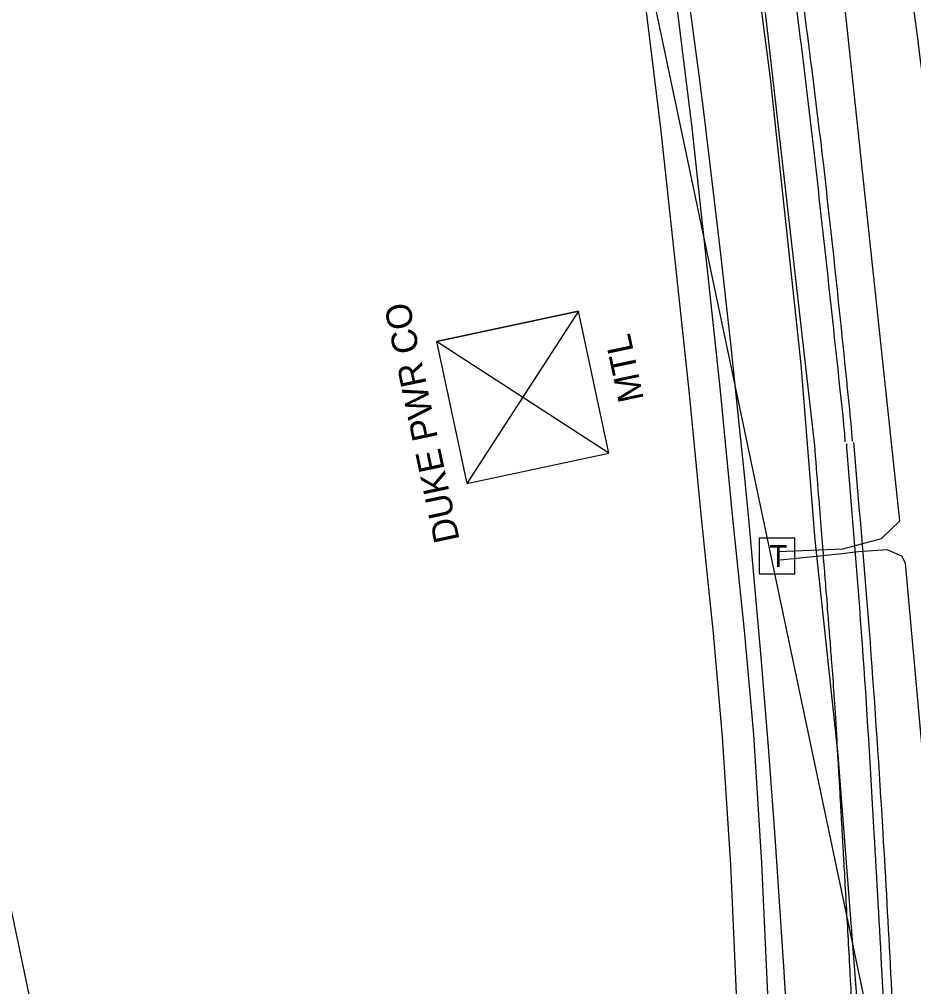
# Model space of a CAD drawing. Extents: x 1614611 to 1617571, y 898867 to 905462.
# Drawn here: x 1616534.6 to 1616674.8, y 902348.4 to 902500.2 of the extents above; entities that cross this region are included whole.
import ezdxf

# ---------------------------------------------------------------- set-up
doc = ezdxf.new("R2010")
doc.units = 0
for name, color, linetype in [('Exist Boundary Watershed Impervious C 09', 7, 'Continuous'), ('Exist Utilities Gas UG Line SUE LOS B', 7, 'Continuous'), ('Exist Utilities Power Tower Text', 7, 'Continuous'), ('Exist Utilities Telephone Pedestal CELL', 7, 'Continuous'), ('Exist Utilities Telephone UG Cable SUE LOS B', 7, 'Continuous'), ('Exist Utilities Telephone UG FO SUE LOS C', 7, 'Continuous'), ('Prop Drainage Structure Drop Inlet In Approach Slab 840 13 CELL', 7, 'Continuous'), ('Prop Earthen Structure Head Ditch Label', 7, 'Continuous'), ('Raster_Level_2', 7, 'Continuous'), ('Scratch_Level_1', 7, 'Continuous'), ('Scratch_Level_9', 7, 'Continuous')]:
    doc.layers.add(name, color=color, linetype=linetype)

# ---------------------------------------------------------------- blocks, each defined once
blk = doc.blocks.new('EXIST UTILITIES TELEPHONE PEDESTAL')
at = {"layer": 'Exist Utilities Telephone Pedestal CELL'}
blk.add_line((0, 0), (0, 0), dxfattribs=at)
blk.add_lwpolyline([(-0.0545, -0.0565), (0.0574, -0.0565), (0.0574, 0.0554), (-0.0545, 0.0554), (-0.0545, -0.0565)], dxfattribs=at)
blk.add_text('T', height=0.0684, dxfattribs=at).set_placement((-0.0226, -0.0343))

msp = doc.modelspace()

# ---------------------------------------------------------------- linework, layer by layer
at = {"layer": 'Exist Boundary Watershed Impervious C 09'}
for p, q in [((1616665.2, 902434.04), (1616665.13, 902435.43)), ((1616665.45, 902433.28), (1616665.41, 902433.83))]:
    msp.add_line(p, q, dxfattribs=at)
for points in [[(1616665.13, 902435.43), (1616660.48, 902479.08), (1616654.89, 902521.26), (1616648.51, 902561.33), (1616641.12, 902603.28), (1616634.46, 902638.28), (1616625.9, 902680.69), (1616616.67, 902721.99), (1616606.86, 902763.22), (1616596.71, 902801.99), (1616585.45, 902842.18), (1616573.19, 902881.5), (1616565.19, 902906.61), (1616557.25, 902931.31), (1616544.89, 902968.22), (1616530.94, 903009.35), (1616518.06, 903047.65)], [(1616657.03, 901931.53), (1616661.72, 901975.47), (1616665.32, 902018.62), (1616668.31, 902062.36), (1616670.59, 902105.52), (1616672.4, 902149.47), (1616673.48, 902193.66), (1616673.75, 902239.27), (1616673.47, 902282.77), (1616672.23, 902328.42), (1616670.01, 902372.56), (1616668.01, 902402.36), (1616665.45, 902433.28)]]:
    msp.add_spline(points, degree=3, dxfattribs=at)
at = {"layer": 'Exist Utilities Gas UG Line SUE LOS B'}
msp.add_lwpolyline([(1616661.01, 902037.25), (1616663.33, 902064.4), (1616667.18, 902120.35), (1616669.8, 902175.63), (1616670.18, 902203.89), (1616670, 902252.83), (1616667.06, 902308.42), (1616666.18, 902342.89), (1616662.96, 902384.82), (1616659.36, 902418.53), (1616657.17, 902446.04), (1616652.37, 902490.94), (1616648.49, 902520.82), (1616640.31, 902575.63), (1616630.24, 902629.08), (1616624.64, 902659), (1616610.54, 902718.34), (1616603.5, 902747.83), (1616594.95, 902779.96), (1616588.83, 902805.4), (1616574.94, 902856.71), (1616560.06, 902902.39)], dxfattribs=at)
at = {"layer": 'Exist Utilities Telephone UG Cable SUE LOS B'}
for points in [[(1616653.58, 902416.71), (1616663.67, 902417.14), (1616669.74, 902418.75), (1616672.64, 902421.54), (1616661.03, 902530.35), (1616645.59, 902619.16), (1616624.26, 902721.72), (1616610.21, 902784.31), (1616604.98, 902794.39), (1616600.3, 902799.85), (1616600.03, 902805.22), (1616598.01, 902825.81), (1616571.3, 902910.94), (1616549.08, 902977.64), (1616515.65, 903076.73), (1616483.43, 903168.54), (1616464.03, 903218.81), (1616463.64, 903219.2), (1616462.93, 903219.33), (1616457.94, 903217.72), (1616449, 903216.46)], [(1616656.18, 902051.21), (1616671.87, 902049.35), (1616673.37, 902060.47), (1616677.62, 902099.17), (1616679.56, 902131), (1616682.04, 902274.91), (1616677.66, 902369.06), (1616673.54, 902414.87), (1616672.97, 902415.98), (1616670.64, 902416.97), (1616666.17, 902416.66), (1616663.13, 902416.28), (1616653.85, 902415.38)]]:
    msp.add_lwpolyline(points, dxfattribs=at)
at = {"layer": 'Exist Utilities Telephone UG FO SUE LOS C'}
msp.add_line((1616659.31, 902433.27), (1616651.55, 902501.26), dxfattribs=at)
msp.add_lwpolyline([(1616659.35, 902432.63), (1616659.35, 902432.66), (1616659.31, 902433.27)], dxfattribs=at)
msp.add_open_spline([(1616668.03, 902230.68), (1616668.04, 902232.84), (1616668.05, 902235.01), (1616668.07, 902237.83), (1616668.07, 902238.48), (1616668.08, 902239.46), (1616668.08, 902239.79), (1616668.09, 902240.44), (1616668.09, 902242.07), (1616668.1, 902243.71), (1616668.15, 902255.45), (1616668.12, 902265.88), (1616667.91, 902277.58), (1616667.89, 902278.89), (1616667.85, 902280.84), (1616667.83, 902281.57), (1616667.81, 902282.3), (1616667.81, 902282.46), (1616667.81, 902282.54), (1616667.8, 902282.79), (1616667.79, 902283.27), (1616667.71, 902286.37), (1616667.62, 902289.3), (1616667.38, 902297.11), (1616667.18, 902302.32), (1616666.74, 902312.74), (1616666.5, 902317.96), (1616666.19, 902324.47), (1616666.12, 902325.78), (1616666.04, 902327.41), (1616666.02, 902327.73), (1616666, 902328.22), (1616665.99, 902328.39), (1616665.97, 902328.71), (1616665.93, 902329.53), (1616665.76, 902332.96), (1616665.59, 902336.22), (1616664.92, 902349.27), (1616664.36, 902359.7), (1616663.72, 902370.79), (1616663.68, 902371.48), (1616663.64, 902372.17), (1616663.64, 902372.25), (1616663.64, 902372.29), (1616663.63, 902372.42), (1616663.62, 902372.66), (1616663.58, 902373.23), (1616663.56, 902373.73), (1616663.46, 902375.36), (1616663.39, 902376.67), (1616663.17, 902380.58), (1616663.02, 902383.19), (1616662.55, 902391), (1616662.22, 902396.19), (1616661.81, 902401.43), (1616661.8, 902401.55), (1616661.79, 902401.68), (1616661.79, 902401.76), (1616661.78, 902401.8), (1616661.77, 902402), (1616661.73, 902402.49), (1616661.64, 902403.63), (1616661.46, 902405.91), (1616661.1, 902410.47), (1616660.38, 902419.6), (1616659.76, 902427.42), (1616659.35, 902432.63)], degree=3, dxfattribs=at)
at = {"layer": 'Prop Drainage Structure Drop Inlet In Approach Slab 840 13 CELL'}
msp.add_lwpolyline([(1616627, 902432.12), (1616622.27, 902454.39), (1616599.99, 902449.66), (1616604.72, 902427.39), (1616627, 902432.12), (1616599.99, 902449.66), (1616622.27, 902454.39), (1616604.72, 902427.39)], dxfattribs=at)
at = {"layer": 'Prop Earthen Structure Head Ditch Label'}
for p, q in [((1616010.65, 905462.23), (1616993.32, 900797.76)), ((1615887.44, 905426.15), (1616864.55, 900788.06))]:
    msp.add_line(p, q, dxfattribs=at)
msp.add_arc((1614538.44, 902221.24), 2120, 353.93806, 18.41557, dxfattribs=at)
at = {"layer": 'Raster_Level_2'}
msp.add_arc((1615052.19, 902285.31), 1637.02, 2.98333, 9.05, dxfattribs=at)
at = {"layer": 'Scratch_Level_1'}
for points in [[(1616650.36, 902213.15), (1616650.27, 902239.23), (1616650.02, 902264.88), (1616649.44, 902290.16), (1616648.51, 902316.11), (1616647.25, 902342.52), (1616646.14, 902367.57), (1616644.85, 902387.63), (1616643.4, 902403.89), (1616641.55, 902422), (1616639.65, 902441.45), (1616637.53, 902461.4), (1616635.2, 902482.65), (1616632, 902508.68)], [(1616655.16, 902213.08), (1616655.16, 902239.25), (1616654.9, 902264.94), (1616654.33, 902290.29), (1616653.39, 902316.3), (1616652.13, 902342.73), (1616651.02, 902367.82), (1616649.72, 902387.98), (1616648.26, 902404.34), (1616646.41, 902422.47), (1616644.51, 902441.92), (1616642.39, 902461.9), (1616640.05, 902483.2), (1616636.84, 902509.29)]]:
    msp.add_lwpolyline(points, dxfattribs=at)
at = {"layer": 'Scratch_Level_9'}
for p, q in [((1616664.06, 902433.91), (1616664.02, 902435.24)), ((1616664.33, 902433.03), (1616664.3, 902433.61))]:
    msp.add_line(p, q, dxfattribs=at)
for points in [[(1616664.02, 902435.24), (1616659.23, 902479.02), (1616653.86, 902521.19), (1616647.48, 902561.19), (1616640.05, 902603.13), (1616633.52, 902638.17), (1616624.95, 902680.56), (1616615.82, 902721.84), (1616606.01, 902763.05), (1616595.75, 902801.7), (1616584.26, 902841.93), (1616572.3, 902881.24), (1616564.26, 902906.37), (1616556.43, 902931.12), (1616543.99, 902967.9), (1616530.08, 903008.97), (1616517.05, 903047.39)], [(1616607.54, 902891.47), (1616619.8, 902851.65), (1616630.95, 902811.11), (1616641.26, 902771.18), (1616651.06, 902730.14), (1616660.51, 902687.43), (1616669.23, 902644.79), (1616673.27, 902623.83), (1616676.02, 902609.12), (1616683.43, 902567.11), (1616690.02, 902525.73), (1616695.57, 902482.82), (1616700.47, 902437.88)], [(1616655.28, 901931.6), (1616660.06, 901975.76), (1616663.88, 902018.68), (1616667.04, 902062.5), (1616670.01, 902105.53), (1616671.54, 902149.52), (1616672.6, 902193.68), (1616673.08, 902239.26), (1616672.8, 902282.74), (1616671, 902328.37), (1616668.63, 902372.54), (1616666.77, 902402.14), (1616664.33, 902433.03)]]:
    msp.add_spline(points, degree=3, dxfattribs=at)

# ---------------------------------------------------------------- block references
at = {"layer": 'Exist Utilities Telephone Pedestal CELL', "xscale": 50, "yscale": 50}
msp.add_blockref('EXIST UTILITIES TELEPHONE PEDESTAL', (1616653.32, 902416.01), dxfattribs=at)

# ---------------------------------------------------------------- texts
at = {"layer": 'Exist Utilities Power Tower Text'}
for s, p in [('DUKE PWR CO', (1616603.63, 902418.54)), ('MTL', (1616632.51, 902440.61))]:
    msp.add_text(s, height=4, rotation=101.988, dxfattribs=at).set_placement(p)

doc.saveas('drawing.dxf')
